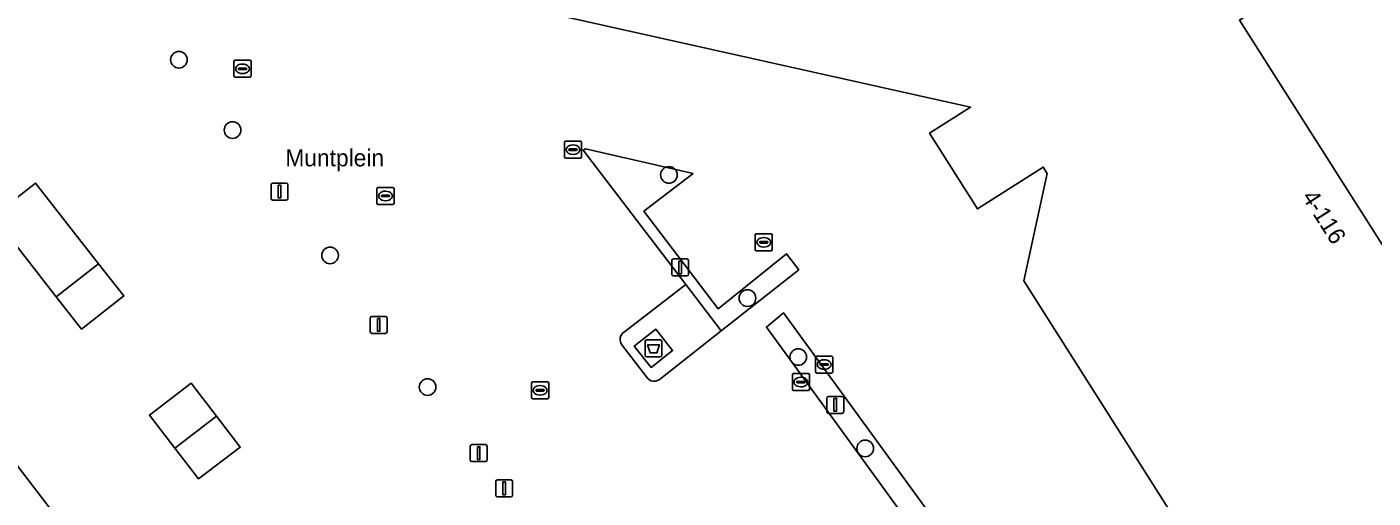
# Model space of a CAD drawing. Extents: x 161771 to 163125, y 382475 to 383179.
# Drawn here: x 162165.3 to 162244.3, y 382996.5 to 383024.2 of the extents above; entities that cross this region are included whole.
import ezdxf

# ---------------------------------------------------------------- set-up
doc = ezdxf.new("R2010")
doc.units = 0
for name, color, linetype in [('IMGEO_Afval_apart_plaats', 7, 'Continuous'), ('IMGEO_Boom', 7, 'Continuous'), ('IMGEO_Erf', 7, 'Continuous'), ('IMGEO_Groenvoorziening', 7, 'Continuous'), ('IMGEO_Haag', 7, 'Continuous'), ('IMGEO_Kolk', 7, 'Continuous'), ('IMGEO_Lichtmast', 7, 'Continuous'), ('IMGEO_Openbare_ruimte_label', 7, 'Continuous'), ('IMGEO_Pand', 7, 'Continuous'), ('IMGEO_Pand_nummerreeks', 7, 'Continuous'), ('IMGEO_Voetpad_gesloten', 7, 'Continuous'), ('IMGEO_Voetpad_open', 7, 'Continuous')]:
    doc.layers.add(name, color=color, linetype=linetype)

msp = doc.modelspace()

# ---------------------------------------------------------------- linework, layer by layer
at = {"layer": 'IMGEO_Afval_apart_plaats'}
for p, q in [((162201.588, 383004.906), (162201.588, 383005.706)), ((162201.588, 383005.706), (162201.588, 383004.906)), ((162201.688, 383005.806), (162202.478, 383005.806)), ((162202.478, 383005.806), (162201.688, 383005.806)), ((162202.578, 383005.706), (162202.578, 383004.906)), ((162202.578, 383004.906), (162202.578, 383005.706)), ((162202.478, 383004.806), (162201.688, 383004.806)), ((162201.688, 383004.806), (162202.478, 383004.806))]:
    msp.add_line(p, q, dxfattribs=at)
msp.add_lwpolyline([(162201.731, 383005.52), (162202.435, 383005.52), (162202.286, 383005.05), (162201.88, 383005.05), (162201.731, 383005.52)], dxfattribs=at)
for centre, start, end in [((162201.688, 383005.706), 90, 180), ((162201.688, 383005.706), 90, 180), ((162202.478, 383005.706), 0, 90), ((162202.478, 383005.706), 360, 90), ((162201.688, 383004.906), 180, 270), ((162201.688, 383004.906), 180, 270), ((162202.478, 383004.906), 270, 0), ((162202.478, 383004.906), 270, 0)]:
    msp.add_arc(centre, 0.1, start, end, dxfattribs=at)
at = {"layer": 'IMGEO_Boom'}
for centre in [(162174.228, 383022.27), (162177.372, 383018.135), (162202.992, 383015.501), (162183.098, 383010.768), (162207.602, 383008.259), (162210.585, 383004.797), (162188.826, 383003.033), (162214.515, 382999.426)]:
    msp.add_circle(centre, 0.489, dxfattribs=at)
at = {"layer": 'IMGEO_Erf'}
for points in [[(162265.135, 382993.636), (162262.556, 382997.957), (162262.365, 382998.277), (162261.74, 382999.324), (162260.234, 382998.399), (162259.692, 382998.126), (162257.482, 382998.695), (162259.402, 382999.848), (162259.315, 383000), (162244.219, 383026.291), (162241.992, 383037.016), (162236.909, 383038.191), (162235.21, 383038.577), (162234.544, 383035.577), (162234.18, 383033.937), (162237.732, 383028.397), (162238.726, 383029.045), (162238.997, 383028.624), (162237.993, 383027.987), (162239.092, 383026.259), (162236.485, 383024.601), (162252.111, 383000), (162254.878, 382995.644)], [(162235.564, 382989.498), (162233.503, 382992.136), (162234.295, 382992.755), (162229.703, 383000), (162223.821, 383009.282), (162225.198, 383015.586), (162224.97, 383015.963), (162221.106, 383013.505), (162218.291, 383017.954), (162220.699, 383019.481), (162171.9, 383030.395), (162171.715, 383029.631), (162151.435, 383034.151)], [(162197.95, 383016.959), (162198.094, 383017.031), (162204.406, 383015.589), (162201.521, 383013.363), (162205.876, 383007.632), (162209.901, 383010.868), (162210.617, 383009.929), (162206.053, 383006.34), (162202.51, 383003.538)], [(162200.374, 383006.286), (162203.991, 383009.068), (162197.95, 383016.959)], [(162208.719, 383006.559), (162209.718, 383007.386), (162232.645, 382975.85)], [(162151.372, 383000), (162179.375, 382963.431), (162181.208, 382961.038), (162192.55, 382946.313), (162193.976, 382944.379), (162194.009, 382944.334), (162195.249, 382942.651), (162218.576, 382959.777), (162223.093, 382963.062), (162225.238, 382964.622), (162230.248, 382968.265), (162227.462, 382972.043), (162228.1, 382972.513), (162229.348, 382973.432), (162231.583, 382975.071), (162208.719, 383006.559)], [(162201.682, 383003.625), (162200.225, 383005.507)]]:
    msp.add_lwpolyline(points, dxfattribs=at)
for points in [[(162167.023, 383008.34), (162163.324, 383013.075), (162165.81, 383015.017), (162169.509, 383010.281), (162170.992, 383008.385), (162168.506, 383006.442)], [(162185.163, 382971.714), (162182.472, 382969.65), (162178.504, 382966.606), (162175.003, 382971.18), (162171.501, 382975.753), (162168, 382980.327), (162164.499, 382984.9), (162160.997, 382989.474), (162157.496, 382994.048), (162153.994, 382998.621), (162153.039, 382999.8), (162150.601, 383002.985), (162154.564, 383006.035), (162157.253, 383008.104), (162160.654, 383003.73), (162163.51, 383000), (162164.156, 382999.156), (162167.657, 382994.583), (162171.158, 382990.009), (162174.659, 382985.435), (162178.161, 382980.861), (162181.662, 382976.288)], [(162176.431, 383001.313), (162177.821, 382999.497), (162175.378, 382997.627), (162173.99, 382999.441), (162172.501, 383001.385), (162174.944, 383003.255)]]:
    msp.add_lwpolyline(points, close=True, dxfattribs=at)
for centre, radius, start, end in [((162200.682, 383005.823), 0.555, 123.61897, 214.72457), ((162202.13, 383003.901), 0.526, 211.65816, 316.34544)]:
    msp.add_arc(centre, radius, start, end, dxfattribs=at)
at = {"layer": 'IMGEO_Groenvoorziening'}
for points in [[(162206.053, 383006.34), (162210.617, 383009.929), (162209.901, 383010.868), (162205.876, 383007.632), (162201.521, 383013.363), (162204.406, 383015.589), (162198.094, 383017.031), (162197.95, 383016.959), (162203.991, 383009.068)], [(162232.645, 382975.85), (162209.718, 383007.386), (162208.719, 383006.559), (162231.583, 382975.071)]]:
    msp.add_lwpolyline(points, close=True, dxfattribs=at)
at = {"layer": 'IMGEO_Haag'}
for points in [[(162206.053, 383006.34), (162210.617, 383009.929), (162209.901, 383010.868), (162205.876, 383007.632), (162201.521, 383013.363), (162204.406, 383015.589), (162198.094, 383017.031), (162197.95, 383016.959), (162203.991, 383009.068)], [(162232.645, 382975.85), (162209.718, 383007.386), (162208.719, 383006.559), (162231.583, 382975.071)]]:
    msp.add_lwpolyline(points, close=True, dxfattribs=at)
at = {"layer": 'IMGEO_Kolk'}
for p, q in [((162177.456, 383021.311), (162177.456, 383022.163)), ((162177.531, 383022.237), (162178.383, 383022.237)), ((162177.715, 383021.731), (162177.715, 383021.743)), ((162178.153, 383021.694), (162177.755, 383021.694)), ((162177.758, 383021.78), (162178.156, 383021.78)), ((162177.944, 383022.017), (162177.969, 383022.017)), ((162178.199, 383021.743), (162178.199, 383021.731)), ((162178.457, 383022.163), (162178.457, 383021.311)), ((162178.383, 383021.237), (162177.531, 383021.237)), ((162177.967, 383021.457), (162177.942, 383021.457)), ((162196.86, 383016.557), (162196.86, 383017.409)), ((162196.935, 383017.483), (162197.787, 383017.483)), ((162197.119, 383016.977), (162197.119, 383016.989)), ((162197.162, 383017.026), (162197.56, 383017.026)), ((162197.348, 383017.263), (162197.373, 383017.263)), ((162197.603, 383016.989), (162197.603, 383016.977)), ((162197.861, 383017.409), (162197.861, 383016.557)), ((162197.787, 383016.483), (162196.935, 383016.483)), ((162197.557, 383016.94), (162197.159, 383016.94)), ((162197.371, 383016.703), (162197.346, 383016.703)), ((162185.852, 383013.839), (162185.852, 383014.691)), ((162185.927, 383014.765), (162186.779, 383014.765)), ((162186.853, 383014.691), (162186.853, 383013.839)), ((162186.111, 383014.259), (162186.111, 383014.271)), ((162186.549, 383014.222), (162186.151, 383014.222)), ((162186.154, 383014.308), (162186.552, 383014.308)), ((162186.363, 383013.985), (162186.338, 383013.985)), ((162186.34, 383014.545), (162186.365, 383014.545)), ((162186.595, 383014.271), (162186.595, 383014.259)), ((162186.779, 383013.765), (162185.927, 383013.765)), ((162208.058, 383011.113), (162208.058, 383011.965)), ((162208.133, 383012.039), (162208.985, 383012.039)), ((162208.317, 383011.533), (162208.317, 383011.545)), ((162208.755, 383011.496), (162208.357, 383011.496)), ((162208.36, 383011.582), (162208.758, 383011.582)), ((162208.546, 383011.819), (162208.571, 383011.819)), ((162208.801, 383011.545), (162208.801, 383011.533)), ((162209.059, 383011.965), (162209.059, 383011.113)), ((162208.985, 383011.039), (162208.133, 383011.039)), ((162208.569, 383011.259), (162208.544, 383011.259)), ((162211.604, 383003.927), (162211.604, 383004.779)), ((162211.679, 383004.853), (162212.531, 383004.853)), ((162211.863, 383004.347), (162211.863, 383004.359)), ((162212.301, 383004.31), (162211.903, 383004.31)), ((162211.906, 383004.396), (162212.304, 383004.396)), ((162212.092, 383004.633), (162212.117, 383004.633)), ((162212.347, 383004.359), (162212.347, 383004.347)), ((162212.605, 383004.779), (162212.605, 383003.927)), ((162210.236, 383002.898), (162210.236, 383003.75)), ((162210.311, 383003.824), (162211.163, 383003.824)), ((162210.724, 383003.604), (162210.749, 383003.604)), ((162211.237, 383003.75), (162211.237, 383002.898)), ((162212.531, 383003.853), (162211.679, 383003.853)), ((162212.115, 383004.073), (162212.09, 383004.073)), ((162194.93, 383002.41), (162194.93, 383003.262)), ((162195.005, 383003.336), (162195.857, 383003.336)), ((162195.189, 383002.83), (162195.189, 383002.842)), ((162195.627, 383002.793), (162195.229, 383002.793)), ((162195.232, 383002.879), (162195.63, 383002.879)), ((162195.418, 383003.116), (162195.443, 383003.116)), ((162195.673, 383002.842), (162195.673, 383002.83)), ((162195.931, 383003.262), (162195.931, 383002.41)), ((162211.163, 383002.824), (162210.311, 383002.824)), ((162210.495, 383003.318), (162210.495, 383003.33)), ((162210.933, 383003.281), (162210.535, 383003.281)), ((162210.538, 383003.367), (162210.936, 383003.367)), ((162210.747, 383003.044), (162210.722, 383003.044)), ((162210.979, 383003.33), (162210.979, 383003.318)), ((162195.857, 383002.336), (162195.005, 383002.336)), ((162195.441, 383002.556), (162195.416, 383002.556))]:
    msp.add_line(p, q, dxfattribs=at)
for points in [[(162177.456, 383021.311), (162177.456, 383022.163)], [(162177.531, 383022.237), (162178.383, 383022.237)], [(162178.457, 383022.163), (162178.457, 383021.311)], [(162178.383, 383021.237), (162177.531, 383021.237)], [(162196.86, 383016.557), (162196.86, 383017.409)], [(162196.935, 383017.483), (162197.787, 383017.483)], [(162197.861, 383017.409), (162197.861, 383016.557)], [(162197.787, 383016.483), (162196.935, 383016.483)], [(162185.852, 383013.839), (162185.852, 383014.691)], [(162185.927, 383014.765), (162186.779, 383014.765)], [(162186.853, 383014.691), (162186.853, 383013.839)], [(162186.779, 383013.765), (162185.927, 383013.765)], [(162208.058, 383011.113), (162208.058, 383011.965)], [(162208.133, 383012.039), (162208.985, 383012.039)], [(162209.059, 383011.965), (162209.059, 383011.113)], [(162208.985, 383011.039), (162208.133, 383011.039)], [(162211.604, 383003.927), (162211.604, 383004.779)], [(162211.679, 383004.853), (162212.531, 383004.853)], [(162212.605, 383004.779), (162212.605, 383003.927)], [(162210.236, 383002.898), (162210.236, 383003.75)], [(162210.311, 383003.824), (162211.163, 383003.824)], [(162211.237, 383003.75), (162211.237, 383002.898)], [(162212.531, 383003.853), (162211.679, 383003.853)], [(162194.93, 383002.41), (162194.93, 383003.262)], [(162195.005, 383003.336), (162195.857, 383003.336)], [(162195.931, 383003.262), (162195.931, 383002.41)], [(162211.163, 383002.824), (162210.311, 383002.824)], [(162195.857, 383002.336), (162195.005, 383002.336)]]:
    msp.add_lwpolyline(points, dxfattribs=at)
for centre, radius, start, end in [((162177.533, 383022.161), 0.0765, 91.55205, 178.44795), ((162177.533, 383022.161), 0.0765, 91.55205, 178.44795), ((162177.755, 383021.74), 0.0403, 85.87752, 175.75265), ((162177.752, 383021.73), 0.0366, 178.93798, 274.71019), ((162178.156, 383021.737), 0.043, 264.86636, 352.45326), ((162178.16, 383021.742), 0.0386, 1.73085, 96.63898), ((162178.381, 383022.161), 0.0765, 1.55205, 88.44795), ((162178.381, 383022.161), 0.0765, 1.55205, 88.44795), ((162177.533, 383021.313), 0.0765, 181.55205, 268.44795), ((162177.533, 383021.313), 0.0765, 181.55205, 268.44795), ((162178.381, 383021.313), 0.0765, 271.55205, 358.44795), ((162178.381, 383021.313), 0.0765, 271.55205, 358.44795), ((162196.937, 383017.407), 0.0765, 91.55205, 178.44795), ((162196.937, 383017.407), 0.0765, 91.55205, 178.44795), ((162197.159, 383016.986), 0.0403, 85.87752, 175.75265), ((162197.156, 383016.976), 0.0366, 178.93798, 274.71019), ((162197.56, 383016.983), 0.043, 264.86636, 352.45326), ((162197.564, 383016.988), 0.0386, 1.73085, 96.63898), ((162197.785, 383017.407), 0.0765, 1.55205, 88.44795), ((162197.785, 383017.407), 0.0765, 1.55205, 88.44795), ((162196.937, 383016.559), 0.0765, 181.55205, 268.44795), ((162196.937, 383016.559), 0.0765, 181.55205, 268.44795), ((162197.785, 383016.559), 0.0765, 271.55205, 358.44795), ((162197.785, 383016.559), 0.0765, 271.55205, 358.44795), ((162185.929, 383014.689), 0.0765, 91.55205, 178.44795), ((162185.929, 383014.689), 0.0765, 91.55205, 178.44795), ((162186.777, 383014.689), 0.0765, 1.55205, 88.44795), ((162186.777, 383014.689), 0.0765, 1.55205, 88.44795), ((162185.929, 383013.841), 0.0765, 181.55205, 268.44795), ((162185.929, 383013.841), 0.0765, 181.55205, 268.44795), ((162186.151, 383014.268), 0.0403, 85.87752, 175.75265), ((162186.148, 383014.258), 0.0366, 178.93798, 274.71019), ((162186.552, 383014.265), 0.043, 264.86636, 352.45326), ((162186.556, 383014.27), 0.0386, 1.73085, 96.63898), ((162186.777, 383013.841), 0.0765, 271.55205, 358.44795), ((162186.777, 383013.841), 0.0765, 271.55205, 358.44795), ((162208.135, 383011.963), 0.0765, 91.55205, 178.44795), ((162208.135, 383011.963), 0.0765, 91.55205, 178.44795), ((162208.357, 383011.542), 0.0403, 85.87752, 175.75265), ((162208.354, 383011.532), 0.0366, 178.93798, 274.71019), ((162208.758, 383011.539), 0.043, 264.86636, 352.45326), ((162208.762, 383011.544), 0.0386, 1.73085, 96.63898), ((162208.983, 383011.963), 0.0765, 1.55205, 88.44795), ((162208.983, 383011.963), 0.0765, 1.55205, 88.44795), ((162208.135, 383011.115), 0.0765, 181.55205, 268.44795), ((162208.135, 383011.115), 0.0765, 181.55205, 268.44795), ((162208.983, 383011.115), 0.0765, 271.55205, 358.44795), ((162208.983, 383011.115), 0.0765, 271.55205, 358.44795), ((162211.681, 383004.777), 0.0765, 91.55205, 178.44795), ((162211.681, 383004.777), 0.0765, 91.55205, 178.44795), ((162211.903, 383004.356), 0.0403, 85.87752, 175.75265), ((162211.9, 383004.346), 0.0366, 178.93798, 274.71019), ((162212.304, 383004.353), 0.043, 264.86636, 352.45326), ((162212.308, 383004.358), 0.0386, 1.73085, 96.63898), ((162212.529, 383004.777), 0.0765, 1.55205, 88.44795), ((162212.529, 383004.777), 0.0765, 1.55205, 88.44795), ((162210.313, 383003.748), 0.0765, 91.55205, 178.44795), ((162210.313, 383003.748), 0.0765, 91.55205, 178.44795), ((162211.161, 383003.748), 0.0765, 1.55205, 88.44795), ((162211.161, 383003.748), 0.0765, 1.55205, 88.44795), ((162211.681, 383003.929), 0.0765, 181.55205, 268.44795), ((162211.681, 383003.929), 0.0765, 181.55205, 268.44795), ((162212.529, 383003.929), 0.0765, 271.55205, 358.44795), ((162212.529, 383003.929), 0.0765, 271.55205, 358.44795), ((162195.007, 383003.26), 0.0765, 91.55205, 178.44795), ((162195.007, 383003.26), 0.0765, 91.55205, 178.44795), ((162195.229, 383002.839), 0.0403, 85.87752, 175.75265), ((162195.226, 383002.829), 0.0366, 178.93798, 274.71019), ((162195.63, 383002.836), 0.043, 264.86636, 352.45326), ((162195.634, 383002.841), 0.0386, 1.73085, 96.63898), ((162195.855, 383003.26), 0.0765, 1.55205, 88.44795), ((162195.855, 383003.26), 0.0765, 1.55205, 88.44795), ((162210.313, 383002.9), 0.0765, 181.55205, 268.44795), ((162210.313, 383002.9), 0.0765, 181.55205, 268.44795), ((162210.535, 383003.327), 0.0403, 85.87752, 175.75265), ((162210.532, 383003.317), 0.0366, 178.93798, 274.71019), ((162210.936, 383003.324), 0.043, 264.86636, 352.45326), ((162210.94, 383003.329), 0.0386, 1.73085, 96.63898), ((162211.161, 383002.9), 0.0765, 271.55205, 358.44795), ((162211.161, 383002.9), 0.0765, 271.55205, 358.44795), ((162195.007, 383002.412), 0.0765, 181.55205, 268.44795), ((162195.007, 383002.412), 0.0765, 181.55205, 268.44795), ((162195.855, 383002.412), 0.0765, 271.55205, 358.44795), ((162195.855, 383002.412), 0.0765, 271.55205, 358.44795)]:
    msp.add_arc(centre, radius, start, end, dxfattribs=at)
for centre, major_axis, ratio, start_param, end_param in [((162177.943, 383021.737), (-0.387, 0.002), 0.722429, 4.712389, 7.853982), ((162177.968, 383021.737), (-0.39, 0.002), 0.717154, 1.570796, 4.712389), ((162197.347, 383016.983), (-0.387, 0.002), 0.722429, 4.712389, 7.853982), ((162197.372, 383016.983), (-0.39, 0.002), 0.717154, 1.570796, 4.712389), ((162186.339, 383014.265), (-0.387, 0.002), 0.722429, 4.712389, 7.853982), ((162186.364, 383014.265), (-0.39, 0.002), 0.717154, 1.570796, 4.712389), ((162208.545, 383011.539), (-0.387, 0.002), 0.722429, 4.712389, 7.853982), ((162208.57, 383011.539), (-0.39, 0.002), 0.717154, 1.570796, 4.712389), ((162212.091, 383004.353), (-0.387, 0.002), 0.722429, 4.712389, 7.853982), ((162212.116, 383004.353), (-0.39, 0.002), 0.717154, 1.570796, 4.712389), ((162210.723, 383003.324), (-0.387, 0.002), 0.722429, 4.712389, 7.853982), ((162210.748, 383003.324), (-0.39, 0.002), 0.717154, 1.570796, 4.712389), ((162195.417, 383002.836), (-0.387, 0.002), 0.722429, 4.712389, 7.853982), ((162195.442, 383002.836), (-0.39, 0.002), 0.717154, 1.570796, 4.712389)]:
    msp.add_ellipse(centre, major_axis=major_axis, ratio=ratio, start_param=start_param, end_param=end_param, dxfattribs=at)
at = {"layer": 'IMGEO_Lichtmast'}
for p, q in [((162179.635, 383014.12), (162179.635, 383014.92)), ((162179.635, 383014.92), (162179.635, 383014.12)), ((162179.735, 383015.02), (162180.525, 383015.02)), ((162180.525, 383015.02), (162179.735, 383015.02)), ((162180.625, 383014.92), (162180.625, 383014.12)), ((162180.625, 383014.12), (162180.625, 383014.92)), ((162180.525, 383014.02), (162179.735, 383014.02)), ((162179.735, 383014.02), (162180.525, 383014.02)), ((162203.156, 383009.661), (162203.156, 383010.461)), ((162203.156, 383010.461), (162203.156, 383009.661)), ((162203.256, 383010.561), (162204.046, 383010.561)), ((162204.046, 383010.561), (162203.256, 383010.561)), ((162204.146, 383010.461), (162204.146, 383009.661)), ((162204.146, 383009.661), (162204.146, 383010.461)), ((162204.046, 383009.561), (162203.256, 383009.561)), ((162203.256, 383009.561), (162204.046, 383009.561)), ((162185.454, 383006.282), (162185.454, 383007.082)), ((162185.454, 383007.082), (162185.454, 383006.282)), ((162185.554, 383007.182), (162186.344, 383007.182)), ((162186.344, 383007.182), (162185.554, 383007.182)), ((162186.444, 383007.082), (162186.444, 383006.282)), ((162186.444, 383006.282), (162186.444, 383007.082)), ((162186.344, 383006.182), (162185.554, 383006.182)), ((162185.554, 383006.182), (162186.344, 383006.182)), ((162212.26, 383001.585), (162212.26, 383002.385)), ((162212.26, 383002.385), (162212.26, 383001.585)), ((162212.36, 383002.485), (162213.15, 383002.485)), ((162213.15, 383002.485), (162212.36, 383002.485)), ((162213.25, 383002.385), (162213.25, 383001.585)), ((162213.25, 383001.585), (162213.25, 383002.385)), ((162213.15, 383001.485), (162212.36, 383001.485)), ((162212.36, 383001.485), (162213.15, 383001.485)), ((162191.425, 382999.649), (162192.215, 382999.649)), ((162192.215, 382999.649), (162191.425, 382999.649)), ((162191.325, 382998.749), (162191.325, 382999.549)), ((162191.325, 382999.549), (162191.325, 382998.749)), ((162192.315, 382999.549), (162192.315, 382998.749)), ((162192.315, 382998.749), (162192.315, 382999.549)), ((162192.215, 382998.649), (162191.425, 382998.649)), ((162191.425, 382998.649), (162192.215, 382998.649)), ((162192.822, 382996.677), (162192.822, 382997.477)), ((162192.822, 382997.477), (162192.822, 382996.677)), ((162192.922, 382997.577), (162193.712, 382997.577)), ((162193.712, 382997.577), (162192.922, 382997.577)), ((162193.812, 382997.477), (162193.812, 382996.677)), ((162193.812, 382996.677), (162193.812, 382997.477)), ((162193.712, 382996.577), (162192.922, 382996.577)), ((162192.922, 382996.577), (162193.712, 382996.577))]:
    msp.add_line(p, q, dxfattribs=at)
for points in [[(162180.055, 383014.895), (162180.205, 383014.895), (162180.205, 383014.145), (162180.055, 383014.145), (162180.055, 383014.895)], [(162203.576, 383010.436), (162203.726, 383010.436), (162203.726, 383009.686), (162203.576, 383009.686), (162203.576, 383010.436)], [(162185.874, 383007.057), (162186.024, 383007.057), (162186.024, 383006.307), (162185.874, 383006.307), (162185.874, 383007.057)], [(162212.68, 383002.36), (162212.83, 383002.36), (162212.83, 383001.61), (162212.68, 383001.61), (162212.68, 383002.36)], [(162191.745, 382999.524), (162191.895, 382999.524), (162191.895, 382998.774), (162191.745, 382998.774), (162191.745, 382999.524)], [(162193.242, 382997.452), (162193.392, 382997.452), (162193.392, 382996.702), (162193.242, 382996.702), (162193.242, 382997.452)]]:
    msp.add_lwpolyline(points, dxfattribs=at)
for centre, start, end in [((162179.735, 383014.92), 90, 180), ((162179.735, 383014.92), 90, 180), ((162180.525, 383014.92), 0, 90), ((162180.525, 383014.92), 360, 90), ((162179.735, 383014.12), 180, 270), ((162179.735, 383014.12), 180, 270), ((162180.525, 383014.12), 270, 0), ((162180.525, 383014.12), 270, 0), ((162203.256, 383010.461), 90, 180), ((162203.256, 383010.461), 90, 180), ((162204.046, 383010.461), 0, 90), ((162204.046, 383010.461), 360, 90), ((162203.256, 383009.661), 180, 270), ((162203.256, 383009.661), 180, 270), ((162204.046, 383009.661), 270, 0), ((162204.046, 383009.661), 270, 0), ((162185.554, 383007.082), 90, 180), ((162185.554, 383007.082), 90, 180), ((162186.344, 383007.082), 0, 90), ((162186.344, 383007.082), 360, 90), ((162185.554, 383006.282), 180, 270), ((162185.554, 383006.282), 180, 270), ((162186.344, 383006.282), 270, 0), ((162186.344, 383006.282), 270, 0), ((162212.36, 383002.385), 90, 180), ((162212.36, 383002.385), 90, 180), ((162213.15, 383002.385), 0, 90), ((162213.15, 383002.385), 360, 90), ((162212.36, 383001.585), 180, 270), ((162212.36, 383001.585), 180, 270), ((162213.15, 383001.585), 270, 0), ((162213.15, 383001.585), 270, 0), ((162191.425, 382999.549), 90, 180), ((162191.425, 382999.549), 90, 180), ((162192.215, 382999.549), 0, 90), ((162192.215, 382999.549), 360, 90), ((162191.425, 382998.749), 180, 270), ((162191.425, 382998.749), 180, 270), ((162192.215, 382998.749), 270, 0), ((162192.215, 382998.749), 270, 0), ((162192.922, 382997.477), 90, 180), ((162192.922, 382997.477), 90, 180), ((162193.712, 382997.477), 0, 90), ((162193.712, 382997.477), 360, 90), ((162192.922, 382996.677), 180, 270), ((162192.922, 382996.677), 180, 270), ((162193.712, 382996.677), 270, 0), ((162193.712, 382996.677), 270, 0)]:
    msp.add_arc(centre, 0.1, start, end, dxfattribs=at)
at = {"layer": 'IMGEO_Pand'}
for points in [[(162254.878, 382995.644), (162252.111, 383000), (162236.485, 383024.601), (162239.092, 383026.259), (162237.993, 383027.987), (162238.997, 383028.624), (162238.726, 383029.045), (162237.732, 383028.397), (162234.18, 383033.937), (162234.544, 383035.577), (162235.21, 383038.577), (162236.101, 383042.589), (162228.166, 383044.363), (162177.562, 383055.68), (162177.897, 383057.502), (162173.016, 383053.686), (162171.735, 383052.687), (162148.955, 383034.805)], [(162151.435, 383034.151), (162171.715, 383029.631), (162171.9, 383030.395), (162220.699, 383019.481), (162218.291, 383017.954), (162221.106, 383013.505), (162224.97, 383015.963), (162225.198, 383015.586), (162223.821, 383009.282), (162229.703, 383000), (162234.295, 382992.755)]]:
    msp.add_lwpolyline(points, dxfattribs=at)
for points in [[(162167.023, 383008.34), (162169.509, 383010.281), (162165.81, 383015.017), (162163.324, 383013.075)], [(162169.509, 383010.281), (162167.023, 383008.34), (162168.506, 383006.442), (162170.992, 383008.385)], [(162173.99, 382999.441), (162176.431, 383001.313), (162174.944, 383003.255), (162172.501, 383001.385)], [(162176.431, 383001.313), (162173.99, 382999.441), (162175.378, 382997.627), (162177.821, 382999.497)], [(162160.997, 382989.474), (162167.657, 382994.583), (162164.156, 382999.156), (162157.496, 382994.048)]]:
    msp.add_lwpolyline(points, close=True, dxfattribs=at)
at = {"layer": 'IMGEO_Voetpad_gesloten'}
msp.add_lwpolyline([(162202.219, 383006.429), (162200.959, 383005.439), (162201.947, 383004.182), (162203.207, 383005.172)], close=True, dxfattribs=at)
at = {"layer": 'IMGEO_Voetpad_open'}
for points in [[(162202.51, 383003.538), (162206.053, 383006.34), (162203.991, 383009.068), (162200.374, 383006.286)], [(162200.225, 383005.507), (162201.682, 383003.625)]]:
    msp.add_lwpolyline(points, dxfattribs=at)
msp.add_lwpolyline([(162201.947, 383004.182), (162200.959, 383005.439), (162202.219, 383006.429), (162203.207, 383005.172)], close=True, dxfattribs=at)
for centre, radius, start, end in [((162200.682, 383005.823), 0.555, 123.61897, 214.72457), ((162202.13, 383003.901), 0.526, 211.65816, 316.34544)]:
    msp.add_arc(centre, radius, start, end, dxfattribs=at)

# ---------------------------------------------------------------- texts
at = {"layer": 'IMGEO_Openbare_ruimte_label'}
msp.add_text('Muntplein', height=1, dxfattribs=at).set_placement((162180.471, 383016.003))
at = {"layer": 'IMGEO_Pand_nummerreeks'}
msp.add_text('4-116', height=1, rotation=302.42279, dxfattribs=at).set_placement((162240.121, 383014.214))

doc.saveas('drawing.dxf')
